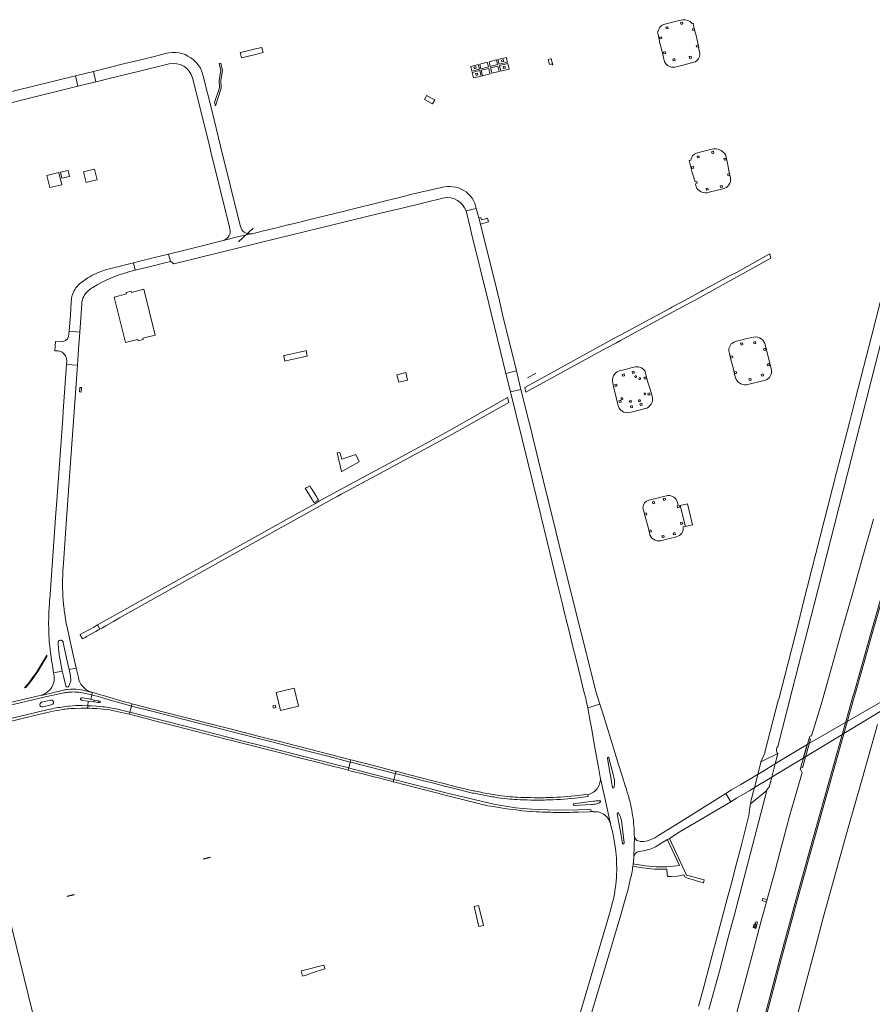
# Model space of a CAD drawing. Extents: x 148869 to 161638, y 453607 to 469810.
# Tile 585 of 656: x 156834 to 157381, y 464049 to 464681. Entities that reach past the tile are written whole.
import ezdxf
from ezdxf.lldxf.tags import DXFTag

# ---------------------------------------------------------------- set-up
doc = ezdxf.new("R2010")
doc.units = 0
for name, color, linetype, lineweight in [('B-OI-RI-PERSLEIDING-G-niet meenemen', 190, 'RI-PERS', 18), ('B-RO-VH-VERHARDING_ASFALT-GV', 251, 'CONTINUOUS', 18), ('B-RO-VH-VERHARDING_BEDRIJFSVLOERPLAAT-GV', 251, 'CONTINUOUS', 18), ('B-RO-VH-VERHARDING_FUNDERING_ZAND-GV', 251, 'CONTINUOUS', 18), ('B-RO-VH-VERHARDING_GESLOTEN-GV', 251, 'CONTINUOUS', 18), ('B-RO-VH-VERHARDING_HALFVERHARDING_GRIND-GV', 251, 'CONTINUOUS', 18), ('B-RO-VH-VERHARDING_HOUTSNIPPERS-GV', 251, 'CONTINUOUS', 18), ('B-RO-VH-VERHARDING_OPEN-GV', 251, 'CONTINUOUS', 18), ('B-RO-VH-VERHARDING_SIERBESTRATING-GV', 251, 'CONTINUOUS', 18), ('B-RO-VH-VERHARDING_STRAATBAKSTEEN-GV', 251, 'CONTINUOUS', 18), ('B-RO-VH-VERHARDING_TEGEL_RUBBER-GV', 251, 'CONTINUOUS', 18)]:
    doc.layers.add(name, color=color, linetype=linetype, lineweight=lineweight)
tags = doc.linetypes.add('RI-PERS', pattern='A,7,-2,["P",Standard,S=1.8,R=0,X=-0.5,Y=-0.9],-2,7,-2,[102,NLCS.SHX,S=1,R=180,X=0,Y=0],-2', length=22).pattern_tags.tags
tags[6] = DXFTag(74, 10)

msp = doc.modelspace()

# ---------------------------------------------------------------- linework, layer by layer
at = {"layer": 'B-OI-RI-PERSLEIDING-G-niet meenemen'}
for p, q in [((156983.89, 464547.41), (156974.52, 464538.81)), ((157160, 464451.5), (157165.3, 464454.4))]:
    msp.add_line(p, q, dxfattribs=at)
at = {"layer": 'B-RO-VH-VERHARDING_ASFALT-GV', "flags": 128}
for points in [[(156927.76, 464659.59), (156918.98, 464657.24), (156918.71, 464657.18), (156918.65, 464657.17), (156910.13, 464655.14), (156901.66, 464653.12), (156901.56, 464653.1), (156881.4, 464648.13), (156883.06, 464641.4), (156885.83, 464642.08), (156889.83, 464643.06), (156911.77, 464648.43), (156930.08, 464652.91)], [(156732.84, 464604.58), (156749.92, 464608.69), (156764.57, 464612.34), (156764.91, 464612.41), (156781.81, 464616.41), (156810.77, 464623.57), (156828.68, 464627.99), (156832.73, 464628.97), (156832.72, 464628.99), (156871.51, 464638.55), (156869.86, 464645.28), (156817.57, 464632.39), (156817.52, 464632.38), (156809.11, 464630.32), (156800.7, 464628.26)], [(156945.04, 464643.88), (156955.84, 464600.44), (156956.33, 464598.5), (156956.81, 464596.56), (156968.69, 464548.04), (156969, 464546.75)], [(156963.05, 464600.17), (156957.56, 464622.38), (156951.91, 464644.98)], [(156975.84, 464548.48), (156975.47, 464549.96), (156963.05, 464600.17)], [(157320.66, 464214.65), (157329.95, 464250.96), (157344.01, 464305.9), (157373.44, 464420.9), (157380.76, 464449.53), (157388.23, 464478.88), (157393.56, 464499.77), (157402.84, 464536.1), (157417.64, 464594.04)], [(157407.57, 464583.32), (157396.01, 464537.84), (157386.34, 464499.77), (157381.01, 464478.88), (157370.67, 464438.22), (157366.68, 464422.63), (157358.5, 464390.71), (157337.31, 464307.61), (157333.51, 464292.71), (157321.32, 464245.15), (157321.23, 464245.16), (157312.48, 464211.05), (157312.34, 464210.5), (157309.88, 464204.81), (157320.71, 464210.23)], [(157104.76, 464573.61), (157084.95, 464568.99), (157084.37, 464568.84), (157076.94, 464566.99), (157068.92, 464564.98), (157068.29, 464564.79), (157044, 464558.8), (157042.65, 464558.46), (157018.6, 464552.55)], [(156964.67, 464539.57), (156948.58, 464535.56), (156940.91, 464533.64), (156929.63, 464530.83), (156930.79, 464525.99), (156931.1, 464526.07), (156933.12, 464524.66), (156975.55, 464535.1), (157000, 464541.13), (157043.82, 464551.8), (157055.11, 464554.52), (157066.51, 464557.27), (157078.64, 464560.19), (157106.46, 464566.89)], [(157140.09, 464508.78), (157129.8, 464550.07), (157128.76, 464554.16), (157127.15, 464560), (157120.63, 464558.51), (157123.45, 464547.09), (157124.21, 464544.01), (157134.94, 464500), (157135.17, 464499.08), (157146.18, 464454.27), (157152.95, 464455.94), (157144.11, 464492.01), (157142.08, 464500.77), (157140.45, 464507.95), (157140.38, 464508.09)], [(157120.63, 464558.51), (157127.15, 464560)], [(157018.6, 464552.55), (157014.71, 464551.59), (157006.62, 464549.61), (157006.29, 464549.53), (157004.66, 464549.13), (157001.95, 464548.46), (157000, 464547.98), (156998.09, 464547.52), (156990.6, 464545.7), (156983.32, 464543.94)], [(156982.25, 464543.78), (156973.89, 464541.83), (156965.53, 464539.88)], [(156965.53, 464539.88), (156973.89, 464541.83), (156982.25, 464543.78)], [(156904.76, 464519.57), (156908.26, 464520.44), (156907.14, 464525.21), (156891.67, 464521.35), (156889.86, 464520.86)], [(156877.79, 464515.59), (156872.49, 464511.74)], [(156867.32, 464502.12), (156867.13, 464500), (156866.6, 464491.94), (156865.77, 464481.28), (156872.61, 464480.8), (156873.89, 464498.9)], [(156864.19, 464463.18), (156864.33, 464462.56), (156864.15, 464459.98), (156871.1, 464459.48), (156871.83, 464469.76), (156872.61, 464480.8), (156865.77, 464481.28), (156865.52, 464478.02)], [(156860.33, 464474.58), (156857.09, 464474.8), (156856.66, 464468.83), (156858.88, 464468.67)], [(156862.46, 464304.12), (156861.98, 464308.59), (156861.81, 464311.07), (156861.59, 464318.87), (156861.79, 464327.61), (156862.1, 464332.52), (156864.34, 464364.15), (156871.1, 464459.48), (156864.15, 464459.98), (156862.03, 464430.13), (156861.68, 464425.28), (156857.73, 464369.7), (156857.7, 464369.7), (156857.34, 464364.65), (156857.36, 464364.64), (156853.64, 464312.34), (156853.59, 464311.78), (156853.32, 464308.5), (156853.2, 464306.79), (156852.98, 464303.57)], [(156863.23, 464298.11), (156862.81, 464301.11)], [(156861.92, 464281.9), (156862.02, 464281.42), (156862.66, 464278.46), (156864.17, 464271.42), (156865.75, 464264.11), (156870.35, 464265.11), (156867.06, 464279.43), (156866.39, 464282.36), (156865.32, 464287.26), (156864.27, 464292.19)], [(156853.09, 464282.52), (156853.32, 464280.01)], [(156859.04, 464277.76), (156858.74, 464280.83), (156858.71, 464281.36)], [(156853.97, 464274.02), (156854.51, 464270.04), (156854.84, 464268.04), (156855.28, 464265.22), (156855.86, 464261.99), (156861.43, 464263.21), (156859.99, 464270.45)], [(156863.77, 464253.57), (156863.46, 464254.74), (156863.1, 464256.2), (156862.37, 464259.11), (156861.55, 464262.57), (156861.43, 464263.21), (156855.86, 464261.99), (156856.08, 464260.76)], [(156872.13, 464257.52), (156871.79, 464258.99), (156870.79, 464263.3), (156870.35, 464265.11), (156865.75, 464264.11), (156866.61, 464260.15), (156866.82, 464257.14), (156866.9, 464256.8), (156865.67, 464253.39)], [(156784.73, 464230.63), (156790.48, 464232.22), (156800.16, 464234.76), (156805.03, 464236.02), (156825.45, 464240.69), (156851.61, 464246.77), (156862.32, 464249.15)], [(156862.32, 464249.15), (156851.61, 464246.77), (156825.45, 464240.69), (156805.03, 464236.02), (156800.16, 464234.76), (156790.48, 464232.22), (156784.73, 464230.63)], [(156862.29, 464250.88), (156848.87, 464247.79), (156847.25, 464247.42), (156810.36, 464238.99)], [(156847.25, 464247.42), (156848.87, 464247.79), (156862.29, 464250.88)], [(156874.35, 464249.19), (156877.33, 464248.55), (156880.42, 464247.83), (156880.76, 464249.46), (156880.24, 464249.61), (156880.21, 464249.5), (156878.9, 464249.95)], [(156874.58, 464245.98), (156878.52, 464245.25), (156879.79, 464244.98), (156880.42, 464247.83), (156877.33, 464248.55), (156874.35, 464249.19)], [(156878.9, 464249.95), (156880.21, 464249.5), (156880.24, 464249.61)], [(156853.96, 464244.5), (156848.11, 464243.13)], [(156848.11, 464243.13), (156853.96, 464244.5)], [(156874.1, 464241.02), (156877.92, 464240.91), (156878.1, 464243.84), (156874.32, 464244.3)], [(156874.32, 464244.3), (156878.1, 464243.84), (156879.31, 464243.71), (156881.67, 464243.42), (156881.85, 464244.58), (156880.97, 464244.75), (156879.79, 464244.98), (156878.52, 464245.25), (156874.58, 464245.98)], [(156885.24, 464242.97), (156884.36, 464243.09), (156881.67, 464243.42), (156879.31, 464243.71), (156878.1, 464243.84), (156877.92, 464240.91), (156879.12, 464240.84), (156880.19, 464240.78), (156886.14, 464240.36)], [(156895.94, 464238.88), (156903.69, 464237.07), (156904.88, 464236.8), (156905.81, 464240.73), (156904.62, 464241.06), (156892.17, 464244.58), (156883.81, 464247), (156881.56, 464247.53), (156880.42, 464247.83), (156879.79, 464244.98)], [(156879.79, 464244.98), (156880.97, 464244.75), (156881.85, 464244.58), (156884.55, 464244.08), (156885.39, 464243.95)], [(156884.55, 464244.08), (156884.36, 464243.09), (156885.24, 464242.97)], [(156885.39, 464243.95), (156884.55, 464244.08)], [(156851.54, 464238.27), (156851.52, 464238.26), (156838.99, 464235.24), (156829.33, 464232.91), (156812.9, 464228.85), (156803.16, 464226.44), (156785.39, 464221.89)], [(156785.39, 464221.89), (156803.16, 464226.44), (156812.9, 464228.85), (156829.33, 464232.91), (156838.99, 464235.24), (156851.52, 464238.26), (156851.54, 464238.27)], [(156813.09, 464227.17), (156839.03, 464233.5), (156853.64, 464236.98)], [(156848.85, 464240.23), (156852.75, 464241.14), (156854.69, 464241.61)], [(156854.69, 464241.61), (156852.75, 464241.14), (156848.85, 464240.23)], [(156866.16, 464240.73), (156865.51, 464240.64), (156860.97, 464240.06)], [(156860.97, 464240.06), (156865.51, 464240.64), (156866.16, 464240.73)], [(156869.64, 464239.25), (156873.61, 464239.35), (156875.62, 464239.35), (156877.63, 464239.35), (156877.92, 464240.91), (156874.1, 464241.02)], [(156886.14, 464240.36), (156880.19, 464240.78), (156879.12, 464240.84), (156877.92, 464240.91), (156877.63, 464239.35), (156879.02, 464239.3), (156880.61, 464239.23), (156883.61, 464239.09)], [(156895.56, 464237.47), (156901.45, 464236.11)], [(156901.45, 464236.11), (156903.37, 464235.67), (156904.57, 464235.41), (156904.88, 464236.8), (156903.69, 464237.07), (156895.94, 464238.88)], [(157222.9, 464189.39), (157222.85, 464189.58), (157222.39, 464191.07), (157221.73, 464193.24), (157218.79, 464202.62), (157216.2, 464210.91), (157213.53, 464219.49), (157210.73, 464228.39), (157208.14, 464236.77), (157206.52, 464241.91), (157198.74, 464239.61), (157200.3, 464231.05), (157201.29, 464225.6), (157202.71, 464217.69), (157204.19, 464209.34), (157205.62, 464201.42), (157206.77, 464195.04), (157210.23, 464179.97), (157213.26, 464165.04)], [(156876.36, 463905.33), (156867.83, 463940.42), (156860.91, 463968.33), (156853.53, 463998.55), (156853.18, 464000), (156842.18, 464045.01), (156834.37, 464076.62), (156829.3, 464097.51), (156829.04, 464098.59), (156814.7, 464156.88), (156809.99, 464176.5), (156801.93, 464209.39), (156801.33, 464211.94), (156801.19, 464212.71), (156801.14, 464213.05)], [(157214.67, 464188.53), (157214.08, 464191.89), (157213.76, 464193.7), (157212.98, 464198.09), (157211.35, 464207.35)], [(157212.34, 464207.58), (157215.33, 464195.96), (157215.54, 464195.05), (157215.72, 464194.13)], [(157315.2, 464188.62), (157316.84, 464195.04), (157319.01, 464203.56), (157320.71, 464210.23), (157309.88, 464204.81), (157309.84, 464204.71), (157307.82, 464196.8), (157305.67, 464188.35), (157303.7, 464180.62), (157303.27, 464178.04), (157313.64, 464186.44), (157313.77, 464186.92)], [(157130.16, 464185.34), (157125.9, 464186.21), (157125.11, 464186.35), (157113.49, 464189.18), (157107.1, 464190.8), (157098.48, 464193.01), (157093.56, 464194.27), (157083.41, 464196.86), (157075.67, 464198.89), (157075.63, 464198.77), (157075.24, 464197.39), (157083.03, 464195.41), (157093.19, 464192.81), (157098.11, 464191.56), (157106.73, 464189.35), (157113.13, 464187.73), (157124.8, 464184.88), (157125.61, 464184.74), (157129.86, 464183.86)], [(157192.76, 464172.64), (157200.03, 464172.91), (157200.84, 464172.95), (157200.66, 464174.36), (157192.71, 464174.06), (157178.39, 464173.85), (157162.56, 464174.57), (157157.11, 464174.96), (157152.67, 464175.46), (157141.85, 464177.01), (157138.4, 464177.67), (157107.59, 464184.96), (157098.54, 464187.28), (157082.65, 464191.34), (157074.21, 464193.57), (157073.81, 464192.17), (157073.95, 464192.14), (157082.3, 464189.97), (157090.7, 464187.81), (157098.18, 464185.91), (157102.39, 464184.83), (157107.18, 464183.6), (157118.35, 464180.66), (157134.61, 464176.71), (157138.18, 464176.27), (157141.6, 464175.61), (157146.61, 464174.8), (157152.5, 464174.05), (157156.95, 464173.55), (157161.92, 464173.07), (157162.46, 464173.04), (157162.48, 464173.15), (157164.15, 464173.05)], [(157129.86, 464183.86), (157125.61, 464184.74), (157124.8, 464184.88), (157113.13, 464187.73), (157106.73, 464189.35), (157098.11, 464191.56), (157093.19, 464192.81), (157083.03, 464195.41), (157075.24, 464197.39), (157074.21, 464193.57), (157082.65, 464191.34), (157098.54, 464187.28), (157107.59, 464184.96), (157138.4, 464177.67), (157141.85, 464177.01), (157152.67, 464175.46), (157157.11, 464174.96), (157162.56, 464174.57), (157178.39, 464173.85), (157192.71, 464174.06), (157200.66, 464174.36), (157200.84, 464172.95), (157202.18, 464173.01), (157202.18, 464172.85)], [(157213.26, 464165.04), (157210.23, 464179.97), (157206.77, 464195.04)], [(157202.51, 464185.51), (157199.88, 464184.25), (157198.87, 464184.04), (157199.05, 464182.55), (157190.56, 464181.59)], [(157276.56, 464045.86), (157283.22, 464070.58), (157288.33, 464089.66), (157289.59, 464094.4), (157292.28, 464104.58), (157292.42, 464105.13), (157295.24, 464115.87), (157313.64, 464186.44), (157303.27, 464178.04), (157302.85, 464175.55), (157302.16, 464170.36), (157297.11, 464150.69), (157294.02, 464138.82), (157290.91, 464126.95), (157288.26, 464116.89), (157285.48, 464106.38), (157284.65, 464103.24), (157281.89, 464092.85), (157277.82, 464077.61), (157272.79, 464058.86), (157271.55, 464054.26), (157269.89, 464048.15)], [(157147.19, 464181.14), (157141.29, 464181.89), (157138.4, 464182.34)], [(157138.4, 464182.34), (157141.29, 464181.89), (157147.19, 464181.14)], [(157147.37, 464182.63), (157141.48, 464183.37), (157141.43, 464183.38), (157140.57, 464183.51)], [(157171.92, 464181.91), (157170.91, 464181.86)], [(157171.97, 464180.41), (157170.95, 464180.36)], [(157170.95, 464180.36), (157171.97, 464180.41)], [(157189.83, 464177.97), (157197.36, 464178.97), (157202.37, 464179.63)], [(157190.56, 464181.59), (157199.05, 464182.55), (157198.87, 464184.04), (157195.76, 464183.66), (157190.4, 464183.08)], [(157287.38, 464184.52), (157254.26, 464163.83), (157243.73, 464157.43)], [(157245.31, 464152.18), (157249.88, 464154.96), (157250.9, 464155.58), (157251.18, 464155.75), (157257.49, 464159.67), (157284.27, 464175.58), (157290.52, 464179.29), (157287.38, 464184.52)], [(157200.97, 464177.49), (157189.93, 464176.96)], [(157221.02, 464152.7), (157219.46, 464161.16), (157217.56, 464171.51)], [(157220.65, 464165.48), (157222.02, 464152.83)], [(157215.53, 464155.58), (157216.57, 464149.3)], [(157240.99, 464155.69), (157238.86, 464154.85), (157237.06, 464154.19), (157234.73, 464153.75), (157232.48, 464153.78), (157231.32, 464154.1), (157230.32, 464154.38), (157230.18, 464154.42), (157229.17, 464155.61), (157228.71, 464157.07), (157228.23, 464144.1), (157228.37, 464144.09)], [(157228.34, 464143.91), (157228.37, 464144.09), (157228.23, 464144.1), (157228.71, 464157.07)], [(157187.65, 463998.32), (157188.15, 464000), (157209.86, 464072.84), (157219.96, 464106.75), (157223.48, 464118.91), (157224.59, 464123.08), (157226.02, 464129.12)], [(157214.69, 464114.56), (157213.13, 464108.79), (157212.52, 464106.73), (157203.13, 464074.84), (157196.68, 464052.98), (157180.88, 464000), (157180.25, 463997.9)]]:
    msp.add_lwpolyline(points, dxfattribs=at)
at = {"layer": 'B-RO-VH-VERHARDING_ASFALT-GV'}
for points in [[(156943.94, 464656.83, 0.224345), (156927.76, 464659.59)], [(156930.08, 464652.91, -0.40561), (156945.04, 464643.88)], [(156951.91, 464644.98, 0.201138), (156943.94, 464656.83)], [(157119.1, 464571.74, 0.198093), (157104.76, 464573.61)], [(157127.15, 464560, 0.222431), (157119.1, 464571.74)], [(157106.46, 464566.89, -0.370878), (157120.63, 464558.51)], [(156969, 464546.75, -0.366227), (156965.53, 464539.88)], [(156982.25, 464543.78, -0.364661), (156975.84, 464548.48)], [(156965.53, 464539.88, -0.064225), (156964.67, 464539.57)], [(156983.32, 464543.94, -0.053419), (156982.25, 464543.78)], [(156888.64, 464520.48, 0.059215), (156877.79, 464515.59)], [(156889.86, 464520.86, 0.019586), (156888.64, 464520.48)], [(156880.96, 464509.46, -0.0748), (156904.76, 464519.57)], [(156872.49, 464511.74, 0.143249), (156867.77, 464504.25)], [(156878.21, 464507.43, -0.039253), (156880.96, 464509.46)], [(157140.38, 464508.09, -0.061013), (157140.09, 464508.78)], [(156867.77, 464504.25, 0.035819), (156867.32, 464502.12)], [(156873.89, 464498.9, -0.202656), (156878.21, 464507.43)], [(156865.52, 464478.02, -0.333675), (156860.33, 464474.58)], [(156858.88, 464468.67, -0.143938), (156862.01, 464467.34)], [(156862.01, 464467.34, -0.202475), (156864.19, 464463.18)], [(156852.98, 464303.57, 0.016533), (156852.7, 464296.55)], [(156862.81, 464301.11, -0.006336), (156862.46, 464304.12)], [(156852.7, 464296.55, 0.023088), (156853.09, 464282.52)], [(156864.27, 464292.19, -0.011481), (156863.23, 464298.11)], [(156858.71, 464281.36, -0.874609), (156861.92, 464281.9)], [(156853.32, 464280.01, 0.002981), (156853.62, 464277.02)], [(156853.62, 464277.02, 0.002995), (156853.97, 464274.02)], [(156859.99, 464270.45, -0.024493), (156859.04, 464277.76)], [(156856.14, 464257.01, -0.065306), (156855.33, 464254.18)], [(156856.08, 464260.76, -0.083113), (156856.14, 464257.01)], [(156880.24, 464249.61, -0.250594), (156872.13, 464257.52)], [(156853.01, 464250.63, -0.123754), (156847.25, 464247.42)], [(156855.33, 464254.18, -0.106883), (156853.01, 464250.63)], [(156862.29, 464250.88, -0.03008), (156864.95, 464251.39)], [(156864.95, 464251.39, 0.03008), (156862.29, 464250.88)], [(156862.32, 464249.15, -0.022118), (156865.04, 464249.57)], [(156865.04, 464249.57, 0.022118), (156862.32, 464249.15)], [(156865.67, 464253.39, -0.637643), (156863.77, 464253.57)], [(156864.95, 464251.39, -0.075812), (156871.79, 464251.29)], [(156871.79, 464251.29, 0.075812), (156864.95, 464251.39)], [(156865.04, 464249.57, -0.074738), (156874.35, 464249.19)], [(156874.35, 464249.19, 0.074738), (156865.04, 464249.57)], [(156871.79, 464251.29, -0.033103), (156878.9, 464249.95)], [(156878.9, 464249.95, 0.033103), (156871.79, 464251.29)], [(156848.11, 464243.13, 0.999595), (156848.85, 464240.23)], [(156848.85, 464240.23, -0.999595), (156848.11, 464243.13)], [(156854.69, 464241.61, 1.003416), (156853.96, 464244.5)], [(156853.96, 464244.5, -1.003416), (156854.69, 464241.61)], [(156873.33, 464245.68, 0.418725), (156873.24, 464245.01)], [(156873.24, 464245.01, -0.418725), (156873.33, 464245.68)], [(156873.24, 464245.01, 0.252142), (156874.32, 464244.3)], [(156874.32, 464244.3, -0.252142), (156873.24, 464245.01)], [(156874.58, 464245.98, 0.199958), (156873.33, 464245.68)], [(156873.33, 464245.68, -0.199958), (156874.58, 464245.98)], [(156885.24, 464242.97, 1.053958), (156885.39, 464243.95)], [(156885.39, 464243.95, -1.053958), (156885.24, 464242.97)], [(156860.97, 464240.06, 0.020451), (156851.54, 464238.27)], [(156851.54, 464238.27, -0.020451), (156860.97, 464240.06)], [(156853.64, 464236.98, -0.011717), (156861.57, 464238.49)], [(156861.57, 464238.49, -0.016191), (156865.59, 464239)], [(156865.59, 464239, -0.015808), (156869.64, 464239.25)], [(156874.1, 464241.02, 0.035397), (156866.16, 464240.73)], [(156866.16, 464240.73, -0.035397), (156874.1, 464241.02)], [(156883.61, 464239.09, -0.034049), (156891.89, 464238.23)], [(156886.14, 464240.36, -0.047961), (156895.94, 464238.88)], [(156895.94, 464238.88, 0.047961), (156886.14, 464240.36)], [(156891.89, 464238.23, -0.015212), (156895.56, 464237.47)], [(157320.08, 464211.15, -0.307532), (157320.66, 464214.65)], [(157320.71, 464210.23, -0.090629), (157320.08, 464211.15)], [(157211.35, 464207.35, -0.404967), (157211.74, 464207.93)], [(157211.74, 464207.93, -0.428291), (157212.34, 464207.58)], [(157206.77, 464195.04, -0.172852), (157205.25, 464188.37)], [(157215.86, 464192.28, -0.046861), (157215.66, 464188.57)], [(157215.72, 464194.13, -0.032464), (157215.86, 464192.28)], [(157140.57, 464183.51, -0.010522), (157130.16, 464185.34)], [(157205.25, 464188.37, -0.098211), (157202.51, 464185.51)], [(157215.18, 464188.13, -0.419252), (157214.67, 464188.53)], [(157215.66, 464188.57, -0.410333), (157215.18, 464188.13)], [(157224.8, 464183.07, 0.008975), (157222.9, 464189.39)], [(157313.77, 464186.92, -0.178905), (157315.2, 464188.62)], [(157138.4, 464182.34, -0.009593), (157129.86, 464183.86)], [(157129.86, 464183.86, 0.009593), (157138.4, 464182.34)], [(157153.34, 464180.69, -0.019663), (157147.19, 464181.14)], [(157147.19, 464181.14, 0.019663), (157153.34, 464180.69)], [(157153.4, 464182.19, -0.019734), (157147.37, 464182.63)], [(157170.95, 464180.36, -0.013346), (157153.34, 464180.69)], [(157153.34, 464180.69, 0.013346), (157170.95, 464180.36)], [(157170.91, 464181.86, -0.013366), (157153.4, 464182.19)], [(157190.4, 464183.08, -0.021211), (157171.92, 464181.91)], [(157190.56, 464181.59, -0.021144), (157171.97, 464180.41)], [(157171.97, 464180.41, 0.021144), (157190.56, 464181.59)], [(157202.37, 464179.63, -0.023688), (157204.14, 464179.8)], [(157204.14, 464179.8, -0.018819), (157206.54, 464179.89)], [(157206.78, 464178.93, -0.043599), (157204.29, 464178.02)], [(157206.54, 464179.89, -0.348544), (157207.02, 464179.5)], [(157207.02, 464179.5, -0.349807), (157206.78, 464178.93)], [(157225.94, 464178.81, 0.005826), (157224.8, 464183.07)], [(157164.15, 464173.05, 0.016869), (157178.38, 464172.43)], [(157178.38, 464172.43, 0.014594), (157192.76, 464172.64)], [(157189.4, 464177.43, -0.395456), (157189.83, 464177.97)], [(157189.93, 464176.96, -0.394246), (157189.4, 464177.43)], [(157202.53, 464177.65, -0.026239), (157200.97, 464177.49)], [(157202.18, 464172.85, -0.19946), (157209.66, 464170.72)], [(157204.29, 464178.02, -0.029759), (157202.53, 464177.65)], [(157228.18, 464165.42, 0.032638), (157225.94, 464178.81)], [(157209.66, 464170.72, -0.17024), (157213.26, 464165.04)], [(157217.56, 464171.51, -0.368784), (157217.88, 464172.07)], [(157217.88, 464172.07, -0.373569), (157218.48, 464171.88)], [(157218.48, 464171.88, -0.10978), (157220.65, 464165.48)], [(157213.26, 464165.04, -0.030775), (157215.53, 464155.58)], [(157228.56, 464158.41, 0.015567), (157228.18, 464165.42)], [(157228.71, 464157.07, -0.067912), (157228.56, 464158.41)], [(157243.73, 464157.43, -0.030098), (157240.99, 464155.69)], [(157216.57, 464149.3, -0.03269), (157217.27, 464132.87)], [(157221.57, 464152.29, -0.443478), (157221.02, 464152.7)], [(157222.02, 464152.83, -0.43148), (157221.57, 464152.29)], [(157229.27, 464146, -0.165874), (157231.6, 464147.44)], [(157231.6, 464147.44, 0.02607), (157236.96, 464148.35)], [(157236.96, 464148.35, 0.078364), (157245.31, 464152.18)], [(157227.9, 464139.47, 0.011954), (157228.34, 464143.91)], [(157228.37, 464144.09, -0.126126), (157229.27, 464146)], [(157226.02, 464129.12, 0.024205), (157227.7, 464137.92)], [(157227.7, 464137.92, 0.004519), (157227.9, 464139.47)], [(157217.27, 464132.87, -0.046844), (157214.69, 464114.56)]]:
    msp.add_lwpolyline(points, format="xyb", dxfattribs=at)
at = {"layer": 'B-RO-VH-VERHARDING_ASFALT-GV', "flags": 128}
for points in [[(156883.06, 464641.4), (156881.4, 464648.13), (156869.86, 464645.28), (156871.51, 464638.55)], [(156929.63, 464530.83), (156919.69, 464528.35), (156915.63, 464527.33), (156912.14, 464526.46), (156907.14, 464525.21), (156908.26, 464520.44), (156919.75, 464523.27), (156927.29, 464525.13), (156930.79, 464525.99)], [(157015.42, 464464.67), (157018.37, 464465.35), (157018.68, 464465.42), (157017.92, 464468.86), (157017.43, 464468.74), (157014.58, 464468.09), (157013.61, 464467.87), (157007.92, 464466.57), (157006.94, 464466.35), (157003.96, 464465.67), (157003.58, 464465.58), (157003.64, 464465.32), (157004.38, 464462.12), (157004.91, 464462.24), (157007.63, 464462.87), (157007.79, 464462.91), (157008.76, 464463.13), (157014.45, 464464.45)], [(157146.18, 464454.27), (157149.11, 464442.34), (157155.88, 464444), (157152.95, 464455.94)], [(157172.59, 464346.29), (157177.6, 464325.94), (157179.12, 464319.75), (157182.46, 464306.17), (157183.89, 464300.36), (157187.18, 464286.99), (157188.57, 464281.34), (157191.87, 464267.94), (157196.47, 464249.24), (157197.4, 464245.86), (157197.71, 464243.96), (157198.74, 464239.61), (157206.52, 464241.91), (157203.91, 464250.15), (157201.33, 464260.47), (157201.27, 464260.71), (157200.31, 464264.54), (157198.53, 464271.63), (157197.89, 464274.19), (157190.91, 464302.09), (157180.79, 464342.55), (157179.58, 464347.36), (157177.93, 464354.09), (157176.74, 464358.95), (157166.9, 464399.02), (157161.89, 464419.48), (157160.68, 464424.38), (157155.88, 464444), (157149.11, 464442.34), (157160.17, 464397.36), (157168.57, 464363.19), (157168.59, 464363.09), (157168.61, 464363.01)], [(157052.01, 464397.56), (157049.89, 464402.21), (157040.92, 464399.2), (157039.61, 464403.53), (157037.78, 464403.24), (157040.69, 464391.29), (157040.8, 464391.31)], [(156880.42, 464247.83), (156881.56, 464247.53), (156883.81, 464247), (156892.17, 464244.58), (156904.62, 464241.06), (156905.81, 464240.73), (156906.15, 464242.21), (156904.98, 464242.54), (156901.41, 464243.5), (156897.55, 464244.6), (156887.93, 464247.39), (156885.94, 464247.96), (156881.93, 464249.12), (156880.76, 464249.46)], [(157046.56, 464206.25), (156999.28, 464218.37), (156993.87, 464219.73), (156968.29, 464226.28), (156935.23, 464234.73), (156906.15, 464242.21), (156905.81, 464240.73), (156920.54, 464236.96), (156937.98, 464232.51), (156963.15, 464226.07), (156967.93, 464224.85), (156995.09, 464217.92), (157017.33, 464212.24), (157031.86, 464208.49), (157046.21, 464204.8)], [(157390.58, 464245.39), (157339.58, 464216), (157337.08, 464207.17), (157388.67, 464238.55)], [(157045.27, 464200.98), (157017.36, 464208.11), (156990.69, 464214.9), (156975.82, 464218.7), (156969.11, 464220.39), (156966.94, 464220.95), (156940.29, 464227.78), (156927.68, 464231.01), (156919.02, 464233.22), (156904.88, 464236.8), (156904.57, 464235.41), (156918.38, 464231.88), (156918.88, 464231.73), (156919.01, 464231.67), (156933.43, 464228.08), (156933.42, 464228.02), (156966.59, 464219.56), (156968.57, 464219.05), (156976.09, 464217.14), (157002.34, 464210.42), (157012.01, 464207.96), (157016.31, 464206.86), (157025.97, 464204.39), (157033.17, 464202.54), (157041.85, 464200.33), (157044.91, 464199.54)], [(156966.94, 464220.95), (156969.11, 464220.39), (156975.82, 464218.7), (156990.69, 464214.9), (157017.36, 464208.11), (157045.27, 464200.98), (157046.21, 464204.8), (157031.86, 464208.49), (157017.33, 464212.24), (156995.09, 464217.92), (156967.93, 464224.85), (156963.15, 464226.07), (156937.98, 464232.51), (156920.54, 464236.96), (156905.81, 464240.73), (156904.88, 464236.8), (156919.02, 464233.22), (156927.68, 464231.01), (156940.29, 464227.78)], [(157339.58, 464216), (157321.42, 464205.02), (157319.01, 464203.56), (157307.82, 464196.8), (157307.36, 464196.52), (157304.83, 464194.99), (157297.09, 464190.33), (157291.1, 464186.84), (157287.38, 464184.52), (157290.52, 464179.29), (157294.29, 464181.53), (157302.68, 464186.56), (157305.21, 464188.07), (157305.67, 464188.35), (157316.84, 464195.04), (157319.24, 464196.48), (157337.08, 464207.17)], [(157063.95, 464196.17), (157073.03, 464193.84), (157074.21, 464193.57), (157075.24, 464197.39), (157074.08, 464197.68), (157064.94, 464200.02), (157047.4, 464204.51), (157046.21, 464204.8), (157045.27, 464200.98), (157046.44, 464200.66)], [(157055.28, 464204.02), (157047.73, 464205.96), (157046.56, 464206.25), (157046.21, 464204.8), (157047.4, 464204.51), (157064.94, 464200.02), (157074.08, 464197.68), (157075.24, 464197.39), (157075.63, 464198.77), (157065.35, 464201.4), (157065.3, 464201.41), (157058.48, 464203.15), (157056.48, 464203.74), (157056.35, 464203.78)], [(157074.21, 464193.57), (157073.03, 464193.84), (157063.95, 464196.17), (157046.44, 464200.66), (157045.27, 464200.98), (157044.91, 464199.54), (157046.07, 464199.23), (157055.16, 464196.92), (157061.35, 464195.33), (157063.59, 464194.76), (157067.66, 464193.73), (157072.54, 464192.5), (157072.67, 464192.47), (157073.81, 464192.17)], [(156952.12, 464142.7), (156952.17, 464142.5), (156956.39, 464143.53), (156956.35, 464143.72)], [(156868.97, 464119.63), (156868.92, 464119.82), (156864.6, 464118.76), (156864.65, 464118.56)], [(157014.78, 464070.69), (157015.62, 464067.28), (157016.62, 464067.66), (157016.67, 464067.46), (157019.71, 464068.65), (157024.31, 464070.29), (157030.06, 464071.99), (157030.01, 464072.2), (157029.42, 464074.31), (157029.37, 464074.47), (157015.8, 464071.06), (157015.83, 464070.95)]]:
    msp.add_lwpolyline(points, close=True, dxfattribs=at)
at = {"layer": 'B-RO-VH-VERHARDING_BEDRIJFSVLOERPLAAT-GV', "flags": 128}
msp.add_lwpolyline([(157001.59, 464237.78), (157013.15, 464240.63), (157010.24, 464252.22), (156998.64, 464249.42)], close=True, dxfattribs=at)
at = {"layer": 'B-RO-VH-VERHARDING_FUNDERING_ZAND-GV', "flags": 128}
for points in [[(156962.23, 464653.14), (156963.16, 464648.73), (156962.11, 464642.47), (156962.27, 464637.59), (156959.19, 464628.15), (156959.67, 464626.07), (156963.37, 464637.43), (156963.21, 464642.4), (156964.28, 464648.75), (156963.3, 464653.42)], [(156842.16, 464257.85), (156845.83, 464262.97), (156851.61, 464272.49), (156851.51, 464273.3), (156845.09, 464262.74), (156841.46, 464257.68), (156840.32, 464256.09), (156837.27, 464252.37), (156837.96, 464252.54), (156841.06, 464256.32)]]:
    msp.add_lwpolyline(points, close=True, dxfattribs=at)
at = {"layer": 'B-RO-VH-VERHARDING_GESLOTEN-GV', "flags": 128}
for points in [[(157382.16, 464360.66), (157375.78, 464338.28), (157368.6, 464312.74), (157361.66, 464288.28), (157355.1, 464265.18), (157352.1, 464254.54), (157348.46, 464241.65), (157345.32, 464231.15), (157342.35, 464221.5), (157341.23, 464221.34), (157340.8, 464219.82), (157341.8, 464219.52), (157336.55, 464201.13), (157335.6, 464201.42), (157335.16, 464199.87), (157335.59, 464199.74), (157336.37, 464198.16), (157332.71, 464185.53), (157328.24, 464169.96), (157324.33, 464155.49), (157322.02, 464146.69), (157318.93, 464135.17), (157314.37, 464118.34), (157313.86, 464116.47), (157313.48, 464115.09), (157309.94, 464102.05), (157305.16, 464084.11), (157299.4, 464062.3), (157293.68, 464040.83)], [(157304.75, 464012.76), (157314.75, 464050.65), (157322.29, 464079.03), (157332.3, 464116.08), (157341.69, 464150), (157351.94, 464186.51), (157361.83, 464221.66), (157368.94, 464246.8), (157369.67, 464249.47), (157373.33, 464262.21), (157380.18, 464286.61), (157387.64, 464312.77)], [(157388.51, 464312.53), (157381.05, 464286.37), (157374.19, 464261.97), (157370.54, 464249.23), (157369.77, 464246.42), (157362.7, 464221.42), (157352.81, 464186.26), (157342.55, 464149.76), (157333.17, 464115.84), (157323.16, 464078.79), (157315.62, 464050.41), (157305.63, 464012.49)], [(157330.99, 464033.69), (157338.26, 464061.11), (157344.89, 464085.97), (157349.88, 464104.68), (157359.1, 464137.89), (157364.65, 464157.99), (157371.66, 464182.55), (157374.74, 464193.2), (157380.89, 464215.09), (157384.69, 464228.92)]]:
    msp.add_lwpolyline(points, dxfattribs=at)
for points in [[(157306.16, 464100.75), (157305.46, 464100.93), (157304.82, 464098.46), (157306.68, 464097.97), (157307.71, 464101.96), (157306.55, 464102.26)], [(157306.99, 464100.22), (157306.18, 464100.45), (157305.7, 464098.67), (157306.51, 464098.45)], [(157305.7, 464098.67), (157306.18, 464100.45), (157306.99, 464100.22), (157306.51, 464098.45)]]:
    msp.add_lwpolyline(points, close=True, dxfattribs=at)
at = {"layer": 'B-RO-VH-VERHARDING_HALFVERHARDING_GRIND-GV', "flags": 128}
for points in [[(157273.39, 464129.13), (157262.2, 464132.12), (157251.21, 464155.68), (157251.18, 464155.75), (157250.9, 464155.58), (157249.88, 464154.96), (157249.91, 464154.9), (157257.6, 464138.33), (157249.56, 464137.54), (157242.65, 464137.53), (157235.77, 464138.09), (157228.96, 464139.24), (157227.97, 464139.46), (157227.9, 464139.47)], [(157227.7, 464137.92), (157227.74, 464137.91), (157228.72, 464137.71), (157233.82, 464136.83), (157241.65, 464136.07), (157249.51, 464136.02), (157249.77, 464132.78), (157249.89, 464131.23), (157252.18, 464131.23), (157256.33, 464131.57), (157260.42, 464132.34), (157261.21, 464130.82), (157263.43, 464129.95), (157266.53, 464129.09), (157269.87, 464128.16), (157272.99, 464127.29), (157273.39, 464129.13)]]:
    msp.add_lwpolyline(points, dxfattribs=at)
at = {"layer": 'B-RO-VH-VERHARDING_HALFVERHARDING_GRIND-GV'}
msp.add_lwpolyline([(157227.9, 464139.47, -0.004519), (157227.7, 464137.92)], format="xyb", dxfattribs=at)
at = {"layer": 'B-RO-VH-VERHARDING_HALFVERHARDING_GRIND-GV', "flags": 128}
msp.add_lwpolyline([(157128.67, 464112.76), (157125.75, 464112.05), (157128.89, 464099.2), (157131.81, 464099.91), (157130.29, 464106.1)], close=True, dxfattribs=at)
at = {"layer": 'B-RO-VH-VERHARDING_HOUTSNIPPERS-GV', "flags": 128}
msp.add_lwpolyline([(157081.87, 464454.73), (157076.26, 464453.42), (157077.45, 464448.61), (157083.03, 464449.97)], close=True, dxfattribs=at)
at = {"layer": 'B-RO-VH-VERHARDING_OPEN-GV', "flags": 128}
for points in [[(156976.41, 464656.88), (156979.24, 464657.56), (156987.15, 464659.43), (156990.42, 464660.21), (156989.57, 464663.26), (156989.51, 464663.48), (156986.35, 464662.75), (156978.6, 464660.95), (156975.57, 464660.25)], [(157128.76, 464554.16), (157129.8, 464550.07), (157134.94, 464551.47), (157134.36, 464553.85), (157130.67, 464552.89), (157129.84, 464554.37)], [(156872.49, 464442.35), (156873.53, 464442.28), (156873.73, 464445.2), (156872.69, 464445.27)], [(157021.23, 464380.49), (157021.11, 464380.68), (157020.27, 464382.04), (157018.48, 464381.05), (157017.41, 464380.45), (157018.34, 464378.93), (157021.84, 464373.26), (157022.36, 464372.41), (157023.02, 464371.35), (157025.93, 464372.95), (157025.27, 464374.01), (157024.74, 464374.86), (157021.76, 464379.64)], [(156872.81, 464286.55), (156872.93, 464286.47), (156872.94, 464286.45), (156874.4, 464283.8), (156876.14, 464284.77), (156877.05, 464285.27), (156882.93, 464288.54), (156884.73, 464289.54), (156885.57, 464290), (156884.12, 464292.76), (156882.81, 464292.04), (156881.74, 464291.45), (156875.3, 464287.91), (156875.25, 464287.89)], [(157335.6, 464201.42), (157336.55, 464201.13), (157341.8, 464219.52), (157340.8, 464219.82)], [(157313.48, 464115.09), (157313.86, 464116.47), (157310.95, 464117.21), (157310.59, 464115.87)]]:
    msp.add_lwpolyline(points, close=True, dxfattribs=at)
msp.add_lwpolyline([(157387.64, 464312.77), (157380.18, 464286.61), (157373.33, 464262.21), (157369.67, 464249.47), (157368.94, 464246.8), (157361.83, 464221.66), (157351.94, 464186.51), (157341.69, 464150), (157332.3, 464116.08), (157322.29, 464079.03), (157314.75, 464050.65), (157304.75, 464012.76), (157305.63, 464012.49), (157315.62, 464050.41), (157323.16, 464078.79), (157333.17, 464115.84), (157342.55, 464149.76), (157352.81, 464186.26), (157362.7, 464221.42), (157369.77, 464246.42), (157370.54, 464249.23), (157374.19, 464261.97), (157381.05, 464286.37), (157388.51, 464312.53)], dxfattribs=at)
at = {"layer": 'B-RO-VH-VERHARDING_SIERBESTRATING-GV', "flags": 128}
for points in [[(157134.47, 464653.11), (157134.23, 464654.02), (157129.39, 464652.79), (157130.16, 464649.83), (157134.99, 464651.06), (157134.76, 464651.95)], [(157135.63, 464653.4), (157135.92, 464652.23), (157136.14, 464651.35), (157140.83, 464652.54), (157140.06, 464655.5), (157135.39, 464654.32)], [(157146.37, 464657.08), (157141.05, 464655.75), (157141.79, 464652.79), (157147.11, 464654.12)], [(157142.01, 464651.8), (157142.86, 464648.33), (157148.22, 464649.65), (157147.37, 464653.12)], [(157143.32, 464655.39), (157144.49, 464655.68), (157144.78, 464654.49), (157143.61, 464654.21)], [(157129.17, 464649.59), (157128.41, 464652.54), (157123.6, 464651.31), (157124.36, 464648.35)], [(157129.42, 464648.59), (157124.59, 464647.38), (157125.46, 464643.89), (157130.3, 464645.1)], [(157126.83, 464651.2), (157127.15, 464649.98), (157125.96, 464649.68), (157125.65, 464650.89)], [(157127.91, 464646.97), (157128.17, 464645.81), (157127.01, 464645.54), (157126.75, 464646.7)], [(157135.45, 464648.84), (157135.15, 464650.02), (157130.39, 464648.82), (157131.27, 464645.36), (157136.02, 464646.58), (157135.74, 464647.67)], [(157136.63, 464649.14), (157136.92, 464647.96), (157137.2, 464646.88), (157141.9, 464648.08), (157141.07, 464651.52), (157136.34, 464650.32)], [(157145.83, 464650.28), (157144.65, 464650.01), (157144.38, 464651.19), (157145.56, 464651.46)], [(156996.59, 464240.83), (156996.97, 464239.32), (156998.45, 464239.69), (156998.07, 464241.2)]]:
    msp.add_lwpolyline(points, close=True, dxfattribs=at)
at = {"layer": 'B-RO-VH-VERHARDING_STRAATBAKSTEEN-GV'}
for points in [[(157248.12, 464678.43, 0.307952), (157243.79, 464673.51)], [(157265.71, 464678.96, 0.23389), (157259.72, 464681.27)], [(157266.8, 464653.95, 0.330267), (157270.76, 464659.76)], [(157248.05, 464654.33, 0.342949), (157254.58, 464650.85)], [(157285.61, 464596.16, 0.253908), (157279.74, 464598.34)], [(157268.52, 464595.66, 0.27077), (157264.81, 464591.14)], [(157285.51, 464572.68, 0.389902), (157290.37, 464579.85)], [(157268.32, 464574.18, 0.353072), (157275.19, 464570.26)], [(157312.41, 464473.47, 0.401513), (157304.14, 464477.27)], [(157293.3, 464474.65, 0.343554), (157289.33, 464468.77)], [(157235.49, 464455.77, 0.312523), (157228.36, 464458.25)], [(157218.83, 464455.84, 0.392891), (157214.82, 464447.94)], [(157230.09, 464452.13, -1), (157228.89, 464452.13)], [(157231.49, 464450.97, -1), (157232.69, 464450.97)], [(157293.42, 464452.03, 0.378987), (157300.65, 464446.96)], [(157312.84, 464449.91, 0.353524), (157316.61, 464456.46)], [(157220.07, 464438.14, -1), (157221.27, 464438.14)], [(157234.86, 464441.15, -1), (157236.05, 464441.15)], [(157236.05, 464441.15, -1), (157234.86, 464441.15)], [(157235.33, 464431.64, 0.446373), (157239.99, 464439.63)], [(157218.09, 464434.21, 0.431296), (157225.62, 464429.17)], [(157225.57, 464436.41, -1), (157226.77, 464436.41)], [(157231.36, 464436.79, -1), (157232.56, 464436.79)], [(157256.3, 464371.46, 0.370533), (157250.06, 464375.81)], [(157237.89, 464372.92, 0.329631), (157234.19, 464367.99)], [(157238.41, 464351.83, 0.443051), (157245.5, 464346.81)], [(157255.55, 464349.33, 0.393237), (157259.99, 464355.69)]]:
    msp.add_lwpolyline(points, format="xyb", dxfattribs=at)
at = {"layer": 'B-RO-VH-VERHARDING_STRAATBAKSTEEN-GV', "flags": 128}
for points in [[(157259.72, 464681.27), (157256.48, 464680.48), (157252.18, 464679.43), (157248.12, 464678.43)], [(157270.76, 464659.76), (157269.86, 464663.4), (157270.12, 464663.46), (157269.1, 464667.31), (157268.05, 464671.99), (157267.76, 464673.17), (157266.72, 464677.54), (157266.34, 464679.11), (157265.71, 464678.96)], [(157243.79, 464673.51), (157243.45, 464673.43), (157243.84, 464671.84), (157244.77, 464667.61), (157244.87, 464667.12), (157246.33, 464661.45), (157247.38, 464657.08), (157248.05, 464654.33)], [(157254.58, 464650.85), (157258.83, 464651.93), (157263.02, 464652.99), (157266.8, 464653.95)], [(157279.74, 464598.34), (157276.73, 464597.67), (157272.45, 464596.62), (157268.52, 464595.66)], [(157290.37, 464579.85), (157289.19, 464584.54), (157288.44, 464589.12), (157288.23, 464590.02), (157287.12, 464594.79), (157285.61, 464596.16)], [(157264.81, 464591.14), (157263.85, 464590.91), (157264.28, 464589.19), (157265.27, 464585.02), (157265.74, 464583.12), (157267.12, 464579.09), (157267.58, 464577.19), (157268.66, 464577.47), (157268.95, 464576.3), (157267.87, 464576.03), (157268.18, 464574.75), (157268.19, 464574.71), (157268.32, 464574.18)], [(157275.19, 464570.26), (157277.62, 464570.8), (157282.06, 464571.86), (157285.51, 464572.68)], [(157304.14, 464477.27), (157300.07, 464476.38), (157298.65, 464476.02), (157293.3, 464474.65)], [(157316.61, 464456.46), (157312.41, 464473.47)], [(157289.33, 464468.77), (157289.7, 464467.12)], [(157289.7, 464467.12), (157290.64, 464463.03), (157290.99, 464461.65), (157292.19, 464456.93), (157293.42, 464452.03)], [(157225.74, 464457.58), (157222.86, 464456.85), (157218.83, 464455.84)], [(157228.36, 464458.25), (157225.74, 464457.58)], [(157228.89, 464452.13), (157228.89, 464452.18), (157228.9, 464452.23), (157228.91, 464452.28), (157228.92, 464452.33), (157228.95, 464452.38), (157228.97, 464452.43), (157229, 464452.47), (157229.03, 464452.51), (157229.07, 464452.55), (157229.1, 464452.59), (157229.14, 464452.62), (157229.19, 464452.65), (157229.23, 464452.67), (157229.28, 464452.69), (157229.33, 464452.71), (157229.39, 464452.72), (157229.44, 464452.72), (157229.49, 464452.73), (157229.54, 464452.72), (157229.59, 464452.72), (157229.64, 464452.71), (157229.69, 464452.69), (157229.74, 464452.67), (157229.79, 464452.65), (157229.83, 464452.62), (157229.88, 464452.59), (157229.91, 464452.55), (157229.95, 464452.51), (157229.98, 464452.47), (157230.01, 464452.43), (157230.03, 464452.38), (157230.05, 464452.33), (157230.07, 464452.28), (157230.08, 464452.23), (157230.09, 464452.18), (157230.09, 464452.13)], [(157232.69, 464450.97), (157232.68, 464450.92), (157232.68, 464450.87), (157232.67, 464450.82), (157232.65, 464450.77), (157232.63, 464450.72), (157232.61, 464450.67), (157232.58, 464450.63), (157232.55, 464450.59), (157232.51, 464450.55), (157232.47, 464450.51), (157232.43, 464450.48), (157232.39, 464450.45), (157232.34, 464450.43), (157232.29, 464450.41), (157232.24, 464450.39), (157232.19, 464450.38), (157232.14, 464450.37), (157232.09, 464450.37), (157232.04, 464450.37), (157231.98, 464450.38), (157231.93, 464450.39), (157231.88, 464450.41), (157231.83, 464450.43), (157231.79, 464450.45), (157231.74, 464450.48), (157231.7, 464450.51), (157231.66, 464450.55), (157231.63, 464450.59), (157231.6, 464450.63), (157231.57, 464450.67), (157231.54, 464450.72), (157231.52, 464450.77), (157231.51, 464450.82), (157231.5, 464450.87), (157231.49, 464450.92), (157231.49, 464450.97)], [(157239.99, 464439.63), (157238.83, 464444.03), (157237.33, 464448.67), (157236.87, 464450.06), (157235.85, 464454.31), (157235.49, 464455.77)], [(157214.82, 464447.94), (157215.56, 464444.69), (157215.88, 464443.3), (157217.02, 464438.76), (157218.09, 464434.21)], [(157300.65, 464446.96), (157312.84, 464449.91)], [(157221.27, 464438.14), (157221.27, 464438.08), (157221.27, 464438.03), (157221.25, 464437.98), (157221.24, 464437.93), (157221.22, 464437.88), (157221.19, 464437.84), (157221.17, 464437.79), (157221.13, 464437.75), (157221.1, 464437.71), (157221.06, 464437.68), (157221.02, 464437.65), (157220.97, 464437.62), (157220.93, 464437.59), (157220.88, 464437.57), (157220.83, 464437.56), (157220.78, 464437.54), (157220.73, 464437.54), (157220.67, 464437.54), (157220.62, 464437.54), (157220.57, 464437.54), (157220.52, 464437.56), (157220.47, 464437.57), (157220.42, 464437.59), (157220.37, 464437.62), (157220.33, 464437.65), (157220.29, 464437.68), (157220.25, 464437.71), (157220.21, 464437.75), (157220.18, 464437.79), (157220.15, 464437.84), (157220.13, 464437.88), (157220.11, 464437.93), (157220.09, 464437.98), (157220.08, 464438.03), (157220.08, 464438.08), (157220.07, 464438.14)], [(157226.77, 464436.41), (157226.77, 464436.36), (157226.76, 464436.31), (157226.75, 464436.26), (157226.73, 464436.21), (157226.71, 464436.16), (157226.69, 464436.11), (157226.66, 464436.07), (157226.63, 464436.03), (157226.59, 464435.99), (157226.55, 464435.95), (157226.51, 464435.92), (157226.47, 464435.89), (157226.42, 464435.87), (157226.37, 464435.85), (157226.32, 464435.83), (157226.27, 464435.82), (157226.22, 464435.81), (157226.17, 464435.81), (157226.12, 464435.81), (157226.06, 464435.82), (157226.01, 464435.83), (157225.96, 464435.85), (157225.91, 464435.87), (157225.87, 464435.89), (157225.82, 464435.92), (157225.78, 464435.95), (157225.74, 464435.99), (157225.71, 464436.03), (157225.68, 464436.07), (157225.65, 464436.11), (157225.62, 464436.16), (157225.6, 464436.21), (157225.59, 464436.26), (157225.58, 464436.31), (157225.57, 464436.36), (157225.57, 464436.41)], [(157232.56, 464436.79), (157232.56, 464436.73), (157232.55, 464436.68), (157232.54, 464436.63), (157232.52, 464436.58), (157232.51, 464436.53), (157232.48, 464436.49), (157232.45, 464436.44), (157232.42, 464436.4), (157232.39, 464436.36), (157232.35, 464436.33), (157232.3, 464436.3), (157232.26, 464436.27), (157232.21, 464436.24), (157232.17, 464436.22), (157232.12, 464436.21), (157232.07, 464436.2), (157232.01, 464436.19), (157231.96, 464436.19), (157231.91, 464436.19), (157231.86, 464436.2), (157231.81, 464436.21), (157231.76, 464436.22), (157231.71, 464436.24), (157231.66, 464436.27), (157231.62, 464436.3), (157231.58, 464436.33), (157231.54, 464436.36), (157231.5, 464436.4), (157231.47, 464436.44), (157231.44, 464436.49), (157231.42, 464436.53), (157231.4, 464436.58), (157231.38, 464436.63), (157231.37, 464436.68), (157231.36, 464436.73), (157231.36, 464436.79)], [(157225.62, 464429.17), (157228.4, 464429.88), (157232.64, 464430.95), (157235.33, 464431.64)], [(157250.06, 464375.81), (157246.47, 464374.96), (157242.36, 464373.98), (157237.89, 464372.92)], [(157259.99, 464355.69), (157261.39, 464356.01), (157258.14, 464369.39), (157257.31, 464369.19), (157257.53, 464368.34), (157256.36, 464368.04), (157256.07, 464369.2), (157256.8, 464369.39), (157256.3, 464371.46)], [(157234.19, 464367.99), (157234.55, 464366.53), (157235.58, 464362.38), (157236, 464360.87), (157237.25, 464356.34), (157238.41, 464351.83)], [(157245.5, 464346.81), (157250.3, 464348), (157254.22, 464348.99), (157255.55, 464349.33)]]:
    msp.add_lwpolyline(points, dxfattribs=at)
for points in [[(157258.59, 464678.27), (157258.3, 464679.43), (157259.46, 464679.73), (157259.76, 464678.56)], [(157249.21, 464675.33), (157248.91, 464676.5), (157250.07, 464676.79), (157250.37, 464675.63)], [(157266.2, 464674.27), (157265.9, 464675.43), (157267.07, 464675.73), (157267.36, 464674.56)], [(157245.11, 464668.94), (157244.81, 464670.11), (157245.98, 464670.4), (157246.27, 464669.24)], [(157247.62, 464659.33), (157247.33, 464660.49), (157248.49, 464660.78), (157248.79, 464659.62)], [(157268.68, 464663.66), (157268.38, 464664.83), (157269.55, 464665.12), (157269.84, 464663.96)], [(157173.27, 464655.75), (157174.09, 464652.46), (157175.7, 464652.87), (157175.85, 464652.29), (157176.25, 464652.38), (157175.29, 464656.26), (157174.86, 464656.15)], [(157253.6, 464654.87), (157253.3, 464656.03), (157254.46, 464656.33), (157254.76, 464655.16)], [(157264.19, 464656.42), (157263.89, 464657.58), (157265.05, 464657.88), (157265.35, 464656.71)], [(157278.55, 464595.36), (157278.26, 464596.52), (157279.42, 464596.82), (157279.72, 464595.66)], [(157269.19, 464592.53), (157268.89, 464593.69), (157270.06, 464593.98), (157270.35, 464592.82)], [(157286.46, 464591.06), (157286.17, 464592.22), (157287.33, 464592.52), (157287.62, 464591.36)], [(157265.63, 464585.73), (157265.34, 464586.89), (157266.5, 464587.19), (157266.8, 464586.03)], [(157288.77, 464581.03), (157288.48, 464582.19), (157289.64, 464582.49), (157289.93, 464581.33)], [(157274.94, 464571.78), (157274.64, 464572.94), (157275.81, 464573.23), (157276.1, 464572.07)], [(157284.04, 464573.51), (157283.75, 464574.67), (157284.91, 464574.97), (157285.2, 464573.8)], [(157290.82, 464514.05), (157316.24, 464528.24), (157315.6, 464530.93), (157314.38, 464530.26), (157294.56, 464519.34), (157290.61, 464517.33), (157272.91, 464507.6), (157271.79, 464507.02), (157258.95, 464500), (157258.97, 464500), (157252.76, 464496.73), (157251.42, 464496), (157241.43, 464490.62), (157219.89, 464479.02), (157217.05, 464477.47), (157158.27, 464445.27), (157159.07, 464442.27), (157210.51, 464470.42), (157217.15, 464473.95), (157219.69, 464475.33), (157242.9, 464487.91), (157265.22, 464500), (157266.44, 464500.66), (157267.26, 464501.11), (157289.6, 464513.41)], [(157297.12, 464472.43), (157296.82, 464473.59), (157297.98, 464473.89), (157298.28, 464472.72)], [(157305.45, 464473.24), (157305.15, 464474.4), (157306.31, 464474.7), (157306.61, 464473.53)], [(157311.92, 464468.92), (157311.63, 464470.08), (157312.79, 464470.38), (157313.09, 464469.22)], [(157290.64, 464464.11), (157290.34, 464465.28), (157291.51, 464465.57), (157291.8, 464464.41)], [(157314.16, 464459.08), (157313.87, 464460.24), (157315.03, 464460.54), (157315.33, 464459.38)], [(157221.13, 464452.45), (157220.83, 464453.61), (157222, 464453.91), (157222.29, 464452.74)], [(157227.52, 464454.28), (157227.23, 464455.44), (157228.39, 464455.73), (157228.68, 464454.57)], [(157235.09, 464450.55), (157234.8, 464451.71), (157235.96, 464452.01), (157236.26, 464450.85)], [(157293.23, 464454.04), (157292.94, 464455.21), (157294.1, 464455.5), (157294.4, 464454.34)], [(157302.52, 464449.6), (157302.23, 464450.76), (157303.39, 464451.05), (157303.68, 464449.89)], [(157310.42, 464452.45), (157310.12, 464453.61), (157311.28, 464453.91), (157311.58, 464452.75)], [(157216.38, 464445.87), (157216.08, 464447.03), (157217.24, 464447.33), (157217.54, 464446.17)], [(157037.92, 464375.32), (157040.35, 464376.67), (157042.14, 464377.57), (157062.91, 464388.68), (157093.73, 464405.35), (157111.52, 464414.97), (157148.05, 464435.62), (157148, 464435.84), (157147.25, 464438.88), (157110.02, 464417.63), (157092.52, 464407.96), (157079.82, 464401.21), (157062.17, 464391.7), (157029.81, 464374.07), (157026.34, 464372.29), (157023.46, 464370.63), (157002.9, 464359.1), (157000, 464357.47), (156884.12, 464292.76), (156885.57, 464290), (156887.15, 464290.88), (156889.42, 464292.14), (156894.23, 464295.09), (156898.21, 464297.31), (157000, 464354.17), (157004.22, 464356.52), (157034.59, 464373.45)], [(157237.59, 464440.28), (157237.29, 464441.44), (157238.45, 464441.74), (157238.75, 464440.58)], [(157219.08, 464435.54), (157218.78, 464436.7), (157219.94, 464437), (157220.24, 464435.84)], [(157226.29, 464432.12), (157226, 464433.28), (157227.16, 464433.58), (157227.46, 464432.41)], [(157232.53, 464433.59), (157232.24, 464434.75), (157233.4, 464435.05), (157233.7, 464433.88)], [(157240.57, 464370.6), (157240.27, 464371.76), (157241.44, 464372.06), (157241.73, 464370.9)], [(157247.5, 464372.74), (157247.21, 464373.9), (157248.37, 464374.2), (157248.67, 464373.04)], [(157261.39, 464356.01), (157265.92, 464357.04), (157262.67, 464370.48), (157258.14, 464369.39), (157258.14, 464369.39)], [(157235.41, 464363.25), (157235.12, 464364.41), (157236.28, 464364.71), (157236.58, 464363.55)], [(157258.53, 464357.3), (157258.23, 464358.47), (157259.39, 464358.76), (157259.69, 464357.6)], [(157238.46, 464352.33), (157238.17, 464353.49), (157239.33, 464353.78), (157239.63, 464352.62)], [(157246.61, 464348.75), (157246.32, 464349.91), (157247.48, 464350.21), (157247.78, 464349.05)], [(157253.85, 464350.6), (157253.55, 464351.77), (157254.71, 464352.06), (157255.01, 464350.9)]]:
    msp.add_lwpolyline(points, close=True, dxfattribs=at)
at = {"layer": 'B-RO-VH-VERHARDING_TEGEL_RUBBER-GV', "flags": 128}
for points in [[(157095.05, 464632.09), (157094.76, 464631.57), (157093.9, 464630), (157095.35, 464629.22), (157099.12, 464627.21), (157100.26, 464629.33), (157100.51, 464629.81), (157095.31, 464632.57)], [(156860.27, 464583.39), (156861.2, 464579.54), (156866.12, 464580.68), (156865.17, 464584.51)], [(156883.75, 464578.58), (156882.13, 464585.33), (156879.22, 464584.63), (156875.14, 464583.66), (156875.3, 464582.99), (156875.54, 464582.01), (156876.78, 464576.85), (156878.82, 464577.34)], [(156859.21, 464583.15), (156851.45, 464581.23), (156853.4, 464573.48), (156861.14, 464575.34)], [(156913.84, 464508.26), (156905.88, 464506.17), (156905.65, 464507), (156902.53, 464506.15), (156902.75, 464505.32), (156894.8, 464503.25), (156901.97, 464474.08), (156909.9, 464476.07), (156910.11, 464475.21), (156913.26, 464475.98), (156913.05, 464476.84), (156921.08, 464478.82)]]:
    msp.add_lwpolyline(points, close=True, dxfattribs=at)

doc.saveas('drawing.dxf')
